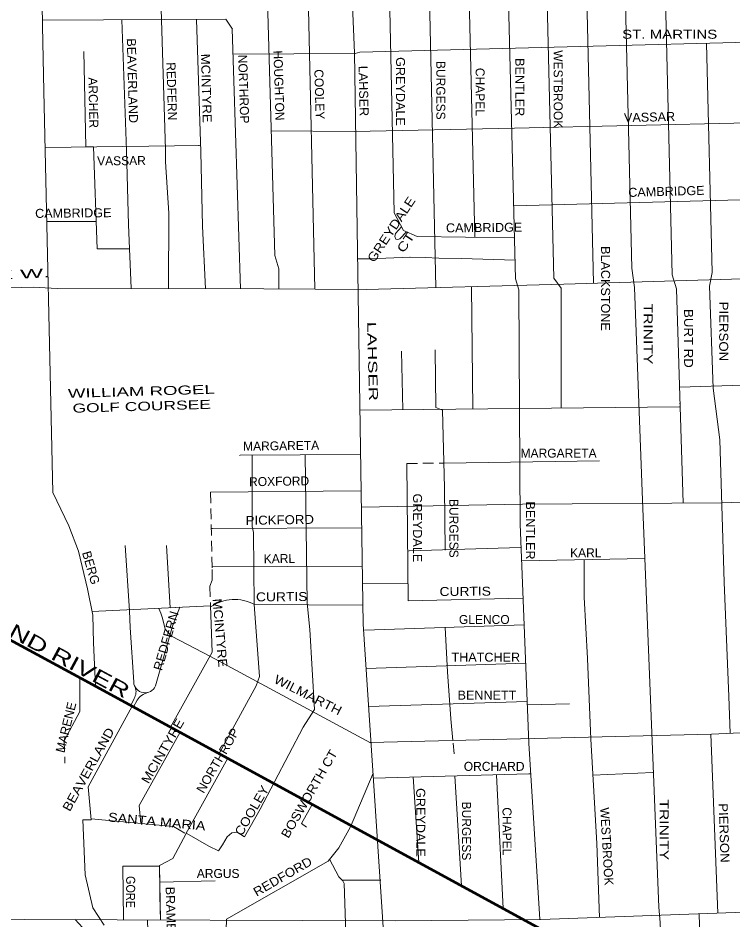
# Model space of a CAD drawing. Extents: x 34705 to 138605, y 34275 to 143551.
# Drawn here: x 40021 to 45991, y 130370 to 137900 of the extents above; entities that cross this region are included whole.
import ezdxf
from ezdxf.enums import TextEntityAlignment as Align

# ---------------------------------------------------------------- set-up
doc = ezdxf.new("R2010")
doc.units = 0
doc.header["$LTSCALE"] = 30
doc.linetypes.add('MEDIUM_DASHED', pattern=[4.5, 3, -1.5])
doc.layers.add('1', color=7, linetype='Continuous', lineweight=13)
doc.layers.add('11', color=7, linetype='Continuous', lineweight=13)

msp = doc.modelspace()

# ---------------------------------------------------------------- linework, layer by layer
at = {"layer": '1'}
for p, q in [((43721.76, 140882.54), (43834.15, 136069.3)), ((44710.66, 140493.33), (44827.03, 135685.96)), ((43404.51, 140421.66), (43508.79, 135649.07)), ((41808.99, 137809.3), (41877.27, 135638.68)), ((40247.78, 136818.4), (41544.35, 136837.22)), ((41526.8, 136835.93), (41532.5, 136837.05)), ((44160.5, 136331.53), (46784.06, 136401.2)), ((40261.67, 136200.05), (40674.02, 136200.05)), ((43806.47, 135657.26), (43817.69, 134636.2)), ((43222.64, 135118.17), (43233.61, 134629.84)), ((45546.18, 134818.06), (49587.82, 134950.16)), ((42876.15, 134625.95), (45545.68, 134655.01)), ((45547.17, 134680.04), (45547.74, 134685.15)), ((43575.41, 134184.82), (44876, 134203.01)), ((41629.37, 133941.14), (42882.91, 133952.75)), ((44226.58, 133369.57), (45254, 133387.19)), ((41641.62, 133323.18), (42895.8, 133317.32)), ((42897.89, 133177.83), (43276.37, 133176.77)), ((40638.52, 132946.6), (41628.56, 132993.21)), ((41993.92, 133004.63), (42900.6, 132997.42)), ((42914.88, 132788.12), (44247.54, 132834.8)), ((42927.6, 132468.49), (44260.07, 132515.06)), ((40989.69, 132218.76), (40962.01, 132161.51)), ((41015.24, 132203.84), (40984.52, 132150.25)), ((45807.49, 131921.3), (45864.45, 130426.62)), ((43320.82, 131564.06), (43367.6, 130850.41)), ((43669.52, 131573.45), (43724.46, 130655.84)), ((44015.91, 131582.77), (44072.58, 130466.04)), ((44821.53, 131577.58), (45321.85, 131601.69)), ((41202.67, 130685.71), (41667.79, 130697.34))]:
    msp.add_line(p, q, dxfattribs=at)
at = {"layer": '1', "linetype": 'MEDIUM_DASHED'}
for p, q in [((43266.62, 134180.5), (43572.73, 134184.78)), ((40406.53, 131866.13), (40412.8, 131677.96)), ((43653.82, 131846.67), (43663.53, 131735.96))]:
    msp.add_line(p, q, dxfattribs=at)
at = {"layer": '1'}
for points in [[(45022.9, 140919.65), (45146.05, 135811.43), (45168.09, 135651.55), (45234.23, 133875), (45372.01, 130476.24), (45383.03, 130349.45), (45405.07, 129809.17), (45432.63, 129665.83), (45520.81, 126500.01), (45564.9, 125176.89), (45581.43, 125088.68), (45688.51, 119936.3)], [(45358.6, 140929.23), (45482.23, 135756.3), (45520.81, 135640.52), (45576.05, 133850.18)], [(42731.15, 140854.29), (42770.72, 138315.69), (42820.32, 138221.97), (42809.3, 138139.28), (42831.34, 137610.03), (42902.99, 132838.56), (43073.83, 130269.5), (43184.06, 127189.13), (43401.06, 118420.74)], [(40126.93, 140780), (40218.41, 138198.16), (40224.68, 137834.35), (40237.22, 137288.65), (40312.47, 133937.6), (40444.15, 133661.61), (40525.66, 133448.35), (40600.91, 133134.72), (40644.8, 132915.19), (40651.07, 132683.11), (40667.64, 132322.46), (40535.79, 132393.37), (40538.2, 132110.76), (40406.53, 131866.13)], [(44054.83, 140460.25), (44176.07, 135723.22), (44203.63, 135629.5), (44209.14, 134638.54), (44214.65, 133673.77), (44286.3, 131846.22), (44378.63, 130373.81)], [(44379.99, 140399.61), (44424.08, 138381.85), (44435.1, 138266.08), (44495.72, 135728.73), (44556.35, 135646.04), (44556.35, 134644.24)], [(43079.01, 140189.23), (43162.01, 136274.52), (43239.17, 136125.67), (43354.91, 136076.05), (44161.23, 136064.69)], [(42131.42, 139986.13), (42164.49, 138883.53), (42120.4, 138839.43), (42125.91, 138304.67), (42098.35, 138238.51), (42164.49, 135916.17), (42197.55, 135805.91), (42197.55, 135637.37)], [(42423.58, 139988.39), (42456.58, 138271.59), (42440.05, 138221.97), (42500.66, 135635.57)], [(41208.14, 138250.24), (41253.03, 136799.4), (41253.03, 136699.04), (41278.98, 136271.24), (41276.33, 135640.44)], [(40223.85, 137882.78), (41755.33, 137889.82), (41810.98, 137806.32)], [(40888.86, 137885.84), (40927.25, 136795.09), (40943.74, 136174.51), (40965.15, 135645.72)], [(41509.78, 137888.69), (41546.16, 136782.19), (41562.65, 136161.61), (41585.14, 135639.53)], [(41811.68, 137597.81), (42834.94, 137603.62), (42875.64, 137615.25), (48073, 137747.55)], [(41815.64, 137597.83), (42834.94, 137603.62), (42875.64, 137615.25), (48073, 137747.55)], [(45768.79, 137688.9), (45818.45, 135774.67), (45795.56, 135662.43), (45825.32, 134810.31), (45880.28, 134378.53), (45916.92, 133189.69), (45955.85, 132235.64), (45967.36, 131928.68)], [(40569.56, 137621.09), (40587.2, 136823.33), (40651.01, 136824.25), (40682.42, 135973.01), (40951.89, 135973.01)], [(42134.81, 136958.19), (42829.12, 136952.25), (44166.33, 136981.33), (46121.27, 137026.4), (46772.43, 137043.85), (48028.24, 137061.29), (48115.45, 137084.56), (49535.5, 137142.71), (51058.75, 137206.69), (53192.47, 137235.77), (53206.86, 137236.34)], [(35050.01, 135441.89), (38867.68, 135617.88), (40146.22, 135653.27), (40348.36, 135643.16), (42072.86, 135638.1), (42926.9, 135633.05), (44579.39, 135678.54), (51671.96, 135890.86), (53501.32, 135931.3), (56282, 136022.29), (57388.72, 136042.52), (58020.4, 136042.52), (61877.48, 136194.17), (62342.4, 136219.45), (65279.74, 136335.71), (66593.65, 136340.77), (68808.33, 136381.21), (71284.55, 136401.43), (76864.35, 136528)], [(43222.86, 136155.74), (43174.24, 136099.84), (43166.93, 136075.61), (43175.65, 136055.17), (43193.33, 136051.48), (43210.1, 136056.38), (43264.76, 136115.77)], [(43295.93, 135904.42), (42955.61, 135890.86), (42860.48, 135888.61)], [(43535.47, 135894.15), (43421.66, 135901.02), (43292.14, 135904.48)], [(44173.58, 135839.77), (44171.53, 135879.03), (43725.37, 135891.15), (43535.47, 135894.15)], [(43503.71, 135129.2), (43509.22, 134649.57), (43564.33, 134627.52), (43580.86, 133976.98), (43586.38, 133458.76)], [(41977.1, 134249.94), (41977.1, 133654.48), (41988.13, 133604.86), (41993.64, 133003.95), (42037.73, 132403.03), (42010.17, 132325.85), (41701.22, 131759.13), (41751.91, 131731.55), (41773.02, 131719.9), (41423.02, 131090.03)], [(42417.89, 134252.5), (42434.53, 133014.97), (42456.58, 132794.45), (42495.16, 132127.38), (42401.47, 131978.53), (42043.24, 131294.92), (41910.97, 131063.37), (41850.35, 131101.96), (41806.26, 131096.45), (41767.68, 131063.37), (41729.1, 130997.22), (41696.03, 130947.6), (41613.37, 130986.19), (41431.5, 131090.94)], [(41871, 134249.05), (41877.09, 134249.36), (42877.09, 134255.17)], [(43266.62, 134180.5), (43277.75, 133034.26), (44238.84, 133056.88)], [(42888.29, 133817.39), (44233.19, 133840.79), (45895.98, 133852.42), (47733.19, 133910.58), (48329.89, 133933.82)], [(41635.18, 133638.61), (41644.53, 133638.69), (42888.72, 133644.51)], [(40914.43, 133495.4), (40952.05, 132949.69), (40958.32, 132811.7), (40986.58, 132356.16)], [(41259.3, 133495.4), (41290.03, 132977.29), (41371.53, 132981.05), (41309.47, 132824.24), (41168.29, 132323.61)], [(43273.02, 133446.48), (43286.97, 133451.13), (44217.2, 133480.21), (44217.34, 133479.31)], [(44749.24, 133378.53), (44749.24, 133064.59), (44776.8, 132551.88), (44804.35, 131879.29), (44853.95, 131008.24), (44876.36, 130391.79)], [(41628.56, 132993.21), (41641.8, 132604.71), (41294.69, 131980.53), (41373.67, 131937.42), (41033.57, 131325.13), (41046.1, 131174.75)], [(41196.86, 132971.33), (41214.3, 132930.62), (41225.93, 132889.91), (41249.19, 132796.85), (41301.51, 132738.7), (41627.09, 132570.04), (42964.3, 131848.87)], [(43586.66, 132811.65), (43608.42, 132441.62), (43635.98, 132050.2), (43651.89, 131868.67)], [(40973.93, 132155.28), (40607.18, 131481.94), (40632.26, 131205.95), (40563.29, 131205.95), (40582.1, 130748.06), (40644.8, 130472.07), (40738.86, 130327.81)], [(42948.68, 132151.41), (44272.69, 132193.4), (44273.71, 132165.87), (44625.63, 132174.56)], [(42961.39, 131851.77), (45813.13, 131921.56), (47452.66, 131997.17), (48784.05, 132049.51), (49179.4, 132084.41), (49749.17, 132101.86), (49888.7, 132084.41), (50009.64, 132039.84)], [(42985.69, 131594.9), (42798.27, 131148.83), (42699.07, 130972.41), (42610.89, 130862.15), (41762.17, 130377.01), (41756.66, 130189.57), (41822.79, 127907.19), (41923.37, 124183.18), (42021.75, 119977.21)], [(42988.34, 131555.11), (44286.97, 131590.06), (44305.38, 131589.67)], [(42990.46, 131555.17), (44286.97, 131590.06), (44305.38, 131589.67)], [(42478.19, 131335.33), (42388.72, 131174.24), (42429.42, 131145.16)], [(40631.61, 131213.07), (41318.95, 131149.52), (41413.8, 131095.29)], [(35186.55, 130231.58), (35458.2, 130231.58), (37489.31, 130321.29), (37869.15, 130321.29), (40074.35, 130374.07), (43172.44, 130363.51), (44385.83, 130374.07), (48329.33, 130516.55), (49305.31, 130558.77), (49933.11, 130564.05), (54929.09, 130685.43), (56976.03, 130759.31), (58131.38, 130785.7), (58991.3, 130812.08), (60184.9, 130901.8), (61393.02, 130975.68), (61503.8, 130980.96), (63404.33, 131007.34), (65002.84, 131017.9), (66400.87, 131039.01), (66997.01, 131039.01), (67635.36, 131075.95), (68722.14, 131123.45), (70126.76, 131153.79)], [(41423.6, 131092.81), (41313.14, 130883.44), (41202.67, 130825.29), (41209.17, 130370.2)], [(41423.6, 131092.81), (41313.14, 130883.44), (41202.67, 130825.29), (41208.49, 130418.18)], [(42622.5, 130876.66), (42699.07, 130729.84), (42732.14, 130696.76), (42743.16, 130674.71), (42798.45, 129098.37)], [(41202.75, 130820.2), (40895.62, 130820.2), (40902.52, 130371.25)], [(42725.75, 130703.15), (43051.51, 130703.15), (43051.51, 130703.15)], [(45708.73, 130421.87), (45752.05, 128822.02), (45779.53, 127829.03), (45809.3, 126868.11), (45855.09, 125488.57), (45930.02, 122529.28), (45928.37, 122521.05), (45974.11, 120368.19), (46007.17, 119356.56), (46029.22, 118187.81), (46034.73, 117531.78), (46040.24, 117410.49), (46095.35, 114780.79), (46144.95, 112940.83), (46171.13, 112122.16), (46154.6, 112033.95), (46242.78, 109496.61), (46215.22, 109441.48), (46231.75, 108873.64), (46297.89, 106844.86)], [(41102.11, 130370.57), (41140.17, 129089)]]:
    msp.add_lwpolyline(points, dxfattribs=at)
at = {"layer": '1', "lineweight": 53}
msp.add_lwpolyline([(35051.57, 135383.85), (35124.2, 135323.83), (40544.24, 132389.75), (44352.38, 130313.49), (48721.15, 127927.26), (52359.24, 125955.06), (53781.74, 125169.15), (55156.63, 124418.97), (56043.46, 123936.71), (56442.24, 123716.41), (57585, 123085.31), (70109.98, 116247.42), (80624.23, 110526.89), (82336.58, 109591.28)], dxfattribs=at)
at = {"layer": '1', "linetype": 'MEDIUM_DASHED'}
for points in [[(41629.37, 133941.14), (41641.8, 133294.68), (41641.8, 133206.86), (41622.99, 133156.68), (41628.89, 132983.43)], [(40497.21, 130372.63), (40599.27, 130263.24), (40657.3, 130126.03), (40694.23, 129994.1), (40704.78, 129851.61), (40699.51, 129798.84), (40662.58, 129751.34), (40615.1, 129724.96), (40535.96, 129703.85), (40435.73, 129698.57), (40351.32, 129698.57), (40266.91, 129709.13), (40166.67, 129746.07), (39923.99, 129846.34), (39807.93, 129893.83), (39670.76, 129936.05), (39549.43, 129957.16), (39465.02, 129972.99), (39317.3, 130015.21), (39169.58, 130046.87), (39058.38, 130073.78)]]:
    msp.add_lwpolyline(points, dxfattribs=at)
at = {"layer": '1'}
for centre, radius, start, end in [((41827.89, 132699.02), 347.11, 61.29393, 124.98119), ((41081.34, 132361.3), 94.91, 183.1036, 336.70547), ((40898.85, 132275.67), 107.2, 327.93119, 20.79921), ((41139.18, 132127.05), 145.8, 104.36534, 148.21961)]:
    msp.add_arc(centre, radius, start, end, dxfattribs=at)

# ---------------------------------------------------------------- texts
at = {"layer": '11'}
for s, width, p in [('ST. MARTINS', 1.25, (45462.82, 137727.23)), ('THATCHER', 1.05, (43926.99, 132526.41)), ('BENNETT', 1.05, (43936.82, 132209.71))]:
    msp.add_text(s, height=75, dxfattribs=dict(at, width=width)).set_placement(p, align=Align.CENTER)
for s, height, rotation, width, p in [('BEAVERLAND', 75, 271.559, 1.05, (40938.67, 137375.78)), ('MCINTYRE', 75, 271.643, 1.1, (41556.02, 137313.2)), ('GREYDALE', 75, 270, 1.05, (43177.6, 137286.87)), ('BENTLER', 75, 270, 1.05, (44174.04, 137322.87)), ('LAHSER', 75, 271.418, 1.05, (42869.08, 137290.12)), ('VASSAR', 75, 1.652, 1.05, (45295.26, 137035.62)), ('CAMBRIDGE', 75, 1.653, 1.05, (45436.36, 136415.5)), ('GREYDALE', 75, 56.31, 1.15, (43169.21, 136114.64)), ('CAMBRIDGE', 75, 0.573, 1.05, (40482.71, 136234.59)), ('CAMBRIDGE', 75, 0.573, 1.05, (43913.52, 136113.59)), ('CT', 75, 56.31, 1.3, (43289.26, 136005.63)), ('BLACKSTONE', 75, 270, 1.05, (44889.95, 135642.24)), ('SEVEN MILE W.', 75, 2.633, 2.05, (39519.63, 135700.55)), ('TRINITY', 75, 270, 1.3, (45245.07, 135262.76)), ('PIERSON', 75, 270, 1.1, (45876.03, 135283.34)), ('BURT RD', 75, 270, 1.1, (45583.36, 135225.15)), ('LAHSER', 75, 271.418, 1.65, (42944.09, 135033.02)), ('WILLIAM ROGEL', 75, 1.665, 1.55, (41051.15, 134746.19)), ('GOLF COURSEE', 75, 1.665, 1.45, (41054.78, 134621.25)), ('GREYDALE', 75, 270, 1.05, (43319.7, 133643.39)), ('BENTLER', 75, 270, 1.05, (44261.66, 133621.57)), ('PICKFORD', 75, 0.965, 1.1, (42207.41, 133672.91)), ('CURTIS', 75, 0.45, 1.15, (43755.41, 133075.85)), ('GRAND RIVER', 120, 331.678, 1.45, (40200.59, 132599.88)), ('CURTIS', 75, 0.45, 1.15, (42222.84, 133031.3)), ('MCINTYRE', 75, 274.978, 1.1, (41670.53, 132763.01)), ('REDFERN', 75, 73.807, 1.05, (41292.58, 132690.92)), ('WILMARTH', 75, 333.224, 1.15, (42425.53, 132215.19)), ('MCINTYRE', 75, 59.978, 1.15, (41261.27, 131761.87)), ('BEAVERLAND', 75, 61.033, 1.15, (40641.2, 131608.76)), ('NORTHROP', 75, 59.977, 1.05, (41721.52, 131682.35)), ('BOSWORTH CT', 75, 59.977, 1.1, (42484.89, 131404.29)), ('COOLEY', 75, 59.977, 1.1, (42005.92, 131264.92)), ('GREYDALE', 75, 270, 1.05, (43346.01, 131184.21)), ('TRINITY', 75, 270, 1.3, (45379.26, 131122.94)), ('PIERSON', 75, 271.864, 1.1, (45879.88, 131095.28)), ('SANTA MARIA', 75, 354.656, 1.2, (41176.13, 131154.69)), ('REDFORD', 75, 30.036, 1.1, (42249.42, 130699.86)), ('GORE', 75, 270, 0.9, (40923.67, 130603.54)), ('BRAMELL', 75, 271.52, 1.05, (41259.96, 130401.08))]:
    msp.add_text(s, height=height, rotation=rotation, dxfattribs=dict(at, width=width)).set_placement(p, align=Align.CENTER)
for s, rotation, p in [('NORTHROP', 271.808, (41867.82, 137305.71)), ('HOUGHTON', 271.716, (42162.43, 137335.73)), ('WESTBROOK', 270, (44493.9, 137305.47)), ('REDFERN', 271.625, (41267.01, 137287.62)), ('BURGESS', 270, (43513.78, 137296.37)), ('COOLEY', 271.591, (42500.8, 137262.46)), ('CHAPEL', 270, (43841.76, 137283.53)), ('ARCHER', 271.236, (40612.72, 137192.34)), ('VASSAR', 0.573, (40884.94, 136671.28)), ('MARGARETA', 0.772, (42218.33, 134291.57)), ('ROXFORD', 0.88, (42201.71, 133994.78)), ('BURGESS', 270, (43623.14, 133639.67)), ('BERG', 286.147, (40593.93, 133300.2)), ('KARL', 0.822, (42203.95, 133349.67)), ('MARENE', 76.238, (40457.49, 131969.36)), ('BURGESS', 270, (43728.51, 131113.18)), ('CHAPEL', 270, (44066.61, 131109.86)), ('WESTBROOK', 273.259, (44900.4, 130981.53))]:
    msp.add_text(s, height=75, rotation=rotation, dxfattribs=at).set_placement(p, align=Align.CENTER)
for s, p in [('MARGARETA', (44534.73, 134229.73)), ('KARL', (44761.79, 133398.32)), ('GLENCO', (43914.36, 132841.09)), ('ORCHARD', (43996.79, 131614.91)), ('ARGUS', (41691.92, 130720.54))]:
    msp.add_text(s, height=75, dxfattribs=at).set_placement(p, align=Align.CENTER)

doc.saveas('drawing.dxf')
